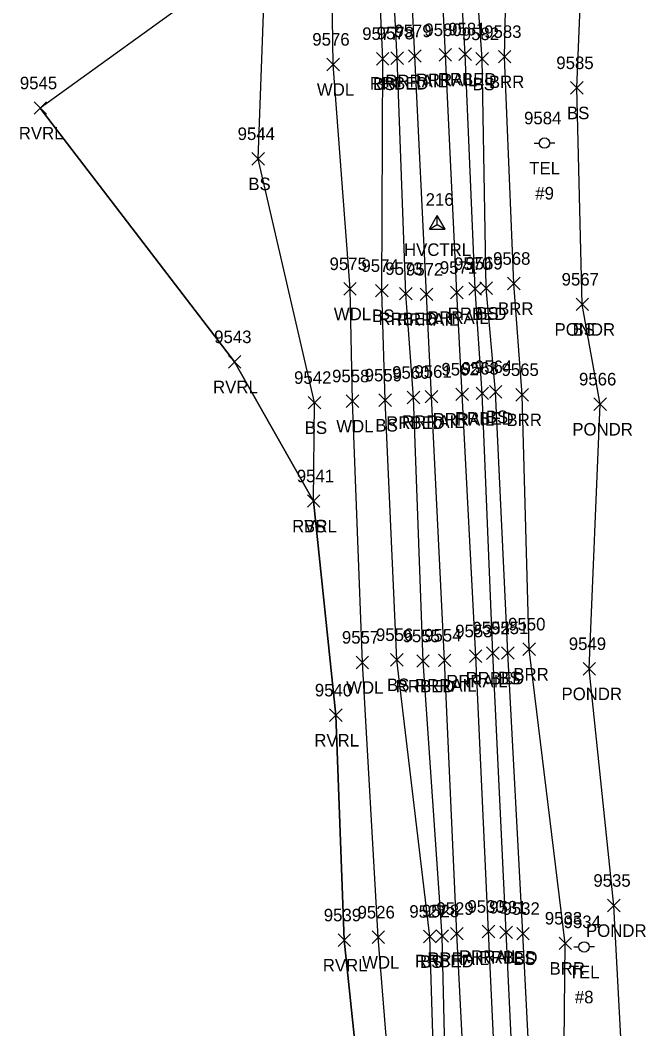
# Model space of a CAD drawing. Extents: x 1769141 to 1770911, y 735471 to 741449.
# Drawn here: x 1770185.3 to 1770285, y 739212.8 to 739373.7 of the extents above; entities that cross this region are included whole.
import ezdxf

# ---------------------------------------------------------------- set-up
doc = ezdxf.new("R2010")
doc.units = 0
for name, color, linetype in [('C_A', 7, 'Continuous'), ('C_I', 7, 'Continuous'), ('CPSM', 7, 'Continuous'), ('L_A', 7, 'Continuous'), ('L_I', 7, 'Continuous'), ('L_TIC', 7, 'Continuous'), ('LABL', 7, 'Continuous'), ('LAWA', 7, 'Continuous'), ('LAWE', 7, 'Continuous'), ('LELB', 7, 'Continuous'), ('LSOGP', 7, 'Continuous'), ('R_A', 7, 'Continuous'), ('R_I', 7, 'Continuous'), ('R_TIC', 7, 'Continuous'), ('RR', 7, 'Continuous'), ('RRB', 7, 'Continuous'), ('U_A', 7, 'Continuous'), ('U_C', 7, 'Continuous'), ('U_I', 7, 'Continuous'), ('UP', 7, 'Continuous')]:
    doc.layers.add(name, color=color, linetype=linetype)

msp = doc.modelspace()

# ---------------------------------------------------------------- linework, layer by layer
at = {"layer": 'CPSM'}
for p, q in [((1770250.51, 739340.37), (1770251.76, 739342.53)), ((1770253.01, 739340.37), (1770251.76, 739342.53)), ((1770251.76, 739341.09), (1770251.76, 739342.53)), ((1770250.51, 739340.37), (1770251.76, 739341.09)), ((1770250.51, 739340.37), (1770253.01, 739340.37)), ((1770251.76, 739341.09), (1770251.76, 739341.09)), ((1770251.76, 739341.09), (1770253.01, 739340.37))]:
    msp.add_line(p, q, dxfattribs=at)
at = {"layer": 'L_TIC'}
for points in [[(1770234.16, 739365.64), (1770236.16, 739367.64)], [(1770236.16, 739365.64), (1770234.16, 739367.64)], [(1770242.06, 739366.55), (1770244.06, 739368.55)], [(1770244.06, 739366.55), (1770242.06, 739368.55)], [(1770257.94, 739366.52), (1770259.94, 739368.52)], [(1770259.94, 739366.52), (1770257.94, 739368.52)], [(1770261.51, 739366.87), (1770263.51, 739368.87)], [(1770263.51, 739366.87), (1770261.51, 739368.87)], [(1770273.01, 739361.9), (1770275.01, 739363.9)], [(1770275.01, 739361.9), (1770273.01, 739363.9)], [(1770187.46, 739358.68), (1770189.46, 739360.68)], [(1770189.46, 739358.68), (1770187.46, 739360.68)], [(1770222.19, 739350.58), (1770224.19, 739352.58)], [(1770224.19, 739350.58), (1770222.19, 739352.58)], [(1770262.98, 739330.68), (1770264.98, 739332.68)], [(1770264.98, 739330.68), (1770262.98, 739332.68)], [(1770236.85, 739329.83), (1770238.85, 739331.83)], [(1770238.85, 739329.83), (1770236.85, 739331.83)], [(1770241.93, 739329.54), (1770243.93, 739331.54)], [(1770243.93, 739329.54), (1770241.93, 739331.54)], [(1770258.57, 739329.93), (1770260.57, 739331.93)], [(1770260.57, 739329.93), (1770258.57, 739331.93)], [(1770273.9, 739327.36), (1770275.9, 739329.36)], [(1770275.9, 739327.36), (1770273.9, 739329.36)], [(1770273.9, 739327.36), (1770275.9, 739329.36)], [(1770275.9, 739327.36), (1770273.9, 739329.36)], [(1770218.45, 739318.18), (1770220.45, 739320.18)], [(1770220.45, 739318.18), (1770218.45, 739320.18)], [(1770260.07, 739313.41), (1770262.07, 739315.41)], [(1770262.07, 739313.41), (1770260.07, 739315.41)], [(1770264.32, 739312.93), (1770266.32, 739314.93)], [(1770266.32, 739312.93), (1770264.32, 739314.93)], [(1770231.19, 739311.68), (1770233.19, 739313.68)], [(1770233.19, 739311.68), (1770231.19, 739313.68)], [(1770237.25, 739311.92), (1770239.25, 739313.92)], [(1770239.25, 739311.92), (1770237.25, 739313.92)], [(1770242.46, 739312.07), (1770244.46, 739314.07)], [(1770244.46, 739312.07), (1770242.46, 739314.07)], [(1770276.73, 739311.43), (1770278.73, 739313.43)], [(1770278.73, 739311.43), (1770276.73, 739313.43)], [(1770231.05, 739295.98), (1770233.05, 739297.98)], [(1770233.05, 739295.98), (1770231.05, 739297.98)], [(1770231.05, 739295.98), (1770233.05, 739297.98)], [(1770233.05, 739295.98), (1770231.05, 739297.98)], [(1770265.41, 739272.34), (1770267.41, 739274.34)], [(1770267.41, 739272.34), (1770265.41, 739274.34)], [(1770244.31, 739270.65), (1770246.31, 739272.65)], [(1770246.31, 739270.65), (1770244.31, 739272.65)], [(1770262.03, 739271.74), (1770264.03, 739273.74)], [(1770264.03, 739271.74), (1770262.03, 739273.74)], [(1770238.82, 739270.23), (1770240.82, 739272.23)], [(1770240.82, 739270.23), (1770238.82, 739272.23)], [(1770275.01, 739269.21), (1770277.01, 739271.21)], [(1770277.01, 739269.21), (1770275.01, 739271.21)], [(1770234.59, 739261.81), (1770236.59, 739263.81)], [(1770236.59, 739261.81), (1770234.59, 739263.81)], [(1770278.92, 739231.44), (1770280.92, 739233.44)], [(1770280.92, 739231.44), (1770278.92, 739233.44)], [(1770264.43, 739226.96), (1770266.43, 739228.96)], [(1770266.43, 739226.96), (1770264.43, 739228.96)], [(1770235.94, 739225.92), (1770237.94, 739227.92)], [(1770237.94, 739225.92), (1770235.94, 739227.92)], [(1770241.36, 739226.38), (1770243.36, 739228.38)], [(1770243.36, 739226.38), (1770241.36, 739228.38)], [(1770249.57, 739226.5), (1770251.57, 739228.5)], [(1770251.57, 739226.5), (1770249.57, 739228.5)], [(1770271.18, 739225.41), (1770273.18, 739227.41)], [(1770273.18, 739225.41), (1770271.18, 739227.41)]]:
    msp.add_lwpolyline(points, dxfattribs=at)
at = {"layer": 'LABL'}
msp.add_lwpolyline([(1770280.48, 739010.56), (1770278.67, 739061.29), (1770275.22, 739102.58), (1770273.98, 739143.9), (1770271.83, 739194.56), (1770272.18, 739226.41), (1770266.41, 739273.34), (1770265.32, 739313.93), (1770263.98, 739331.68), (1770262.51, 739367.87), (1770263.52, 739415.26), (1770260.53, 739460.74), (1770259.92, 739511.57), (1770256, 739547.93), (1770251.86, 739642.04), (1770249.41, 739677.39), (1770249.1, 739716.52), (1770247.5, 739742.9), (1770250.29, 739787.04), (1770239.75, 739833.98), (1770250.68, 739842.6), (1770271.28, 739846.58)], dxfattribs=at)
at = {"layer": 'LAWA'}
msp.add_lwpolyline([(1770252.59, 739004.85), (1770250.18, 739056.62), (1770249.55, 739102.65), (1770247.71, 739141.2), (1770245.33, 739190.56), (1770242.36, 739227.38), (1770239.82, 739271.23), (1770238.25, 739312.92), (1770237.85, 739330.83), (1770235.16, 739366.64), (1770234.45, 739414.73), (1770231.17, 739452.5), (1770229.31, 739510.73), (1770228.41, 739547.1), (1770221.6, 739640.09), (1770219.3, 739678.92), (1770218.32, 739717.38), (1770217.27, 739742.23), (1770215.23, 739783.5), (1770213.34, 739833.64), (1770212.29, 739872.93), (1770209.48, 739912.3), (1770208.36, 739959.05)], dxfattribs=at)
at = {"layer": 'LAWE'}
for points in [[(1770210.53, 738748.14), (1770221.92, 738769.64), (1770228.99, 738805.96), (1770240.42, 738846), (1770242.7, 738852.12), (1770242.34, 738857.65), (1770240.63, 738861.13), (1770244.86, 738885.17), (1770250.52, 738914.98), (1770249.96, 738950.56), (1770243.53, 738984.11), (1770247.78, 739036.02), (1770243.33, 739079.58), (1770243.44, 739125.92), (1770241.08, 739154.55), (1770241.27, 739185.31), (1770236.94, 739226.92), (1770235.59, 739262.81), (1770232.05, 739296.98), (1770219.45, 739319.18), (1770188.46, 739359.68)], [(1770282.09, 739191.34), (1770279.92, 739232.44), (1770276.01, 739270.21), (1770277.73, 739312.43), (1770274.9, 739328.36)]]:
    msp.add_lwpolyline(points, dxfattribs=at)
at = {"layer": 'LELB'}
for points in [[(1770276.81, 739009.84), (1770273.74, 739060.77), (1770271.61, 739103.54), (1770269.74, 739142.6), (1770267.09, 739194.66), (1770265.43, 739227.96), (1770263.03, 739272.74), (1770261.07, 739314.41), (1770259.57, 739330.93), (1770258.94, 739367.52), (1770255.42, 739416.13), (1770253.69, 739456.6), (1770251.03, 739510.78), (1770249.26, 739547.52), (1770246.15, 739641.46), (1770244.13, 739676.98), (1770242.96, 739718.62), (1770239.58, 739742.62), (1770238.3, 739784.58), (1770235.41, 739833.95), (1770233.32, 739872.17), (1770231.41, 739916.36), (1770229.57, 739959.67)], [(1770260.36, 739007.05), (1770257.15, 739057.78), (1770254.37, 739102.75), (1770254.27, 739140.65), (1770251.63, 739192.93), (1770250.57, 739227.5), (1770245.31, 739271.65), (1770243.46, 739313.07), (1770242.93, 739330.54), (1770243.06, 739367.55), (1770240.84, 739415.54), (1770239.11, 739454.45), (1770236.06, 739510.51), (1770234.02, 739546.38), (1770229.01, 739639.85), (1770226.99, 739677.33), (1770225.17, 739717.84), (1770223.92, 739741.95), (1770222.34, 739783.08), (1770219.19, 739832.99), (1770217.46, 739872.65), (1770215.68, 739912.63), (1770213.23, 739958.7)], [(1770274.9, 739328.36), (1770274.01, 739362.9), (1770276.03, 739412.1), (1770273.2, 739470.29), (1770269.84, 739512.2), (1770267.17, 739548.12), (1770266.54, 739596.45), (1770264.26, 739640.58), (1770262.76, 739679.39), (1770259.83, 739708.5), (1770259.78, 739739.16), (1770255.12, 739794.4), (1770248.87, 739832.8), (1770253.3, 739830.8), (1770269.97, 739838.36)], [(1770232.05, 739296.98), (1770232.19, 739312.68), (1770223.19, 739351.58), (1770224.36, 739383.43), (1770221.04, 739407.21), (1770213.62, 739446.7), (1770216.94, 739456.8), (1770216.58, 739487.84), (1770215.86, 739534.21), (1770211.84, 739562.96), (1770206.88, 739606.28)]]:
    msp.add_lwpolyline(points, dxfattribs=at)
at = {"layer": 'LSOGP'}
msp.add_lwpolyline([(1770201.02, 739497.74), (1770201.85, 739468.52), (1770213.62, 739446.7), (1770221.04, 739407.21), (1770215.7, 739379.42), (1770188.46, 739359.68), (1770219.45, 739319.18), (1770232.05, 739296.98), (1770235.59, 739262.81), (1770236.94, 739226.92), (1770241.27, 739185.31), (1770241.08, 739154.55), (1770243.44, 739125.92), (1770243.33, 739079.58), (1770247.78, 739036.02), (1770243.53, 738984.11)], dxfattribs=at)
at = {"layer": 'R_TIC'}
for points in [[(1770247.19, 739366.99), (1770249.19, 739368.99)], [(1770249.19, 739366.99), (1770247.19, 739368.99)], [(1770252.06, 739367.17), (1770254.06, 739369.17)], [(1770254.06, 739367.17), (1770252.06, 739369.17)], [(1770255.2, 739367.28), (1770257.2, 739369.28)], [(1770257.2, 739367.28), (1770255.2, 739369.28)], [(1770244.36, 739366.64), (1770246.36, 739368.64)], [(1770246.36, 739366.64), (1770244.36, 739368.64)], [(1770245.74, 739329.06), (1770247.74, 739331.06)], [(1770247.74, 739329.06), (1770245.74, 739331.06)], [(1770249.04, 739328.95), (1770251.04, 739330.95)], [(1770251.04, 739328.95), (1770249.04, 739330.95)], [(1770253.87, 739329.24), (1770255.87, 739331.24)], [(1770255.87, 739329.24), (1770253.87, 739331.24)], [(1770256.8, 739329.85), (1770258.8, 739331.85)], [(1770258.8, 739329.85), (1770256.8, 739331.85)], [(1770246.96, 739312.49), (1770248.96, 739314.49)], [(1770248.96, 739312.49), (1770246.96, 739314.49)], [(1770249.86, 739312.64), (1770251.86, 739314.64)], [(1770251.86, 739312.64), (1770249.86, 739314.64)], [(1770254.73, 739313.01), (1770256.73, 739315.01)], [(1770256.73, 739313.01), (1770254.73, 739315.01)], [(1770257.95, 739313.16), (1770259.95, 739315.16)], [(1770259.95, 739313.16), (1770257.95, 739315.16)], [(1770248.5, 739270.45), (1770250.5, 739272.45)], [(1770250.5, 739270.45), (1770248.5, 739272.45)], [(1770251.94, 739270.57), (1770253.94, 739272.57)], [(1770253.94, 739270.57), (1770251.94, 739272.57)], [(1770256.89, 739271.24), (1770258.89, 739273.24)], [(1770258.89, 739271.24), (1770256.89, 739273.24)], [(1770259.63, 739271.71), (1770261.63, 739273.71)], [(1770261.63, 739271.71), (1770259.63, 739273.71)], [(1770258.93, 739227.29), (1770260.93, 739229.29)], [(1770260.93, 739227.29), (1770258.93, 739229.29)], [(1770261.74, 739227.17), (1770263.74, 739229.17)], [(1770263.74, 739227.17), (1770261.74, 739229.17)], [(1770251.57, 739226.58), (1770253.57, 739228.58)], [(1770253.57, 739226.58), (1770251.57, 739228.58)], [(1770253.89, 739226.96), (1770255.89, 739228.96)], [(1770255.89, 739226.96), (1770253.89, 739228.96)]]:
    msp.add_lwpolyline(points, dxfattribs=at)
at = {"layer": 'RR'}
for points in [[(1770265.55, 739008.76), (1770263.29, 739058.54), (1770261.16, 739103.83), (1770259.33, 739141.19), (1770256.65, 739193.93), (1770254.89, 739227.96), (1770252.94, 739271.57), (1770250.86, 739313.64), (1770250.04, 739329.95), (1770248.19, 739367.99), (1770245.87, 739416.26), (1770243.74, 739454.94), (1770241.28, 739510.38), (1770239.17, 739547.11), (1770234.8, 739641.24), (1770232.93, 739676.95), (1770230.94, 739718.54), (1770229.78, 739741.35), (1770227.65, 739783.52), (1770225.28, 739832.75), (1770223.37, 739872.3), (1770221.17, 739914.68), (1770219.13, 739958.93)], [(1770270.62, 739009.24), (1770268.25, 739059.17), (1770266.09, 739103.74), (1770264.05, 739141.88), (1770261.53, 739194.44), (1770259.93, 739228.29), (1770257.89, 739272.24), (1770255.73, 739314.01), (1770254.87, 739330.24), (1770253.06, 739368.17), (1770250.75, 739416.17), (1770248.59, 739454.89), (1770246.14, 739510.65), (1770244.24, 739547.39), (1770239.77, 739641.33), (1770237.89, 739677.18), (1770235.83, 739718.68), (1770234.66, 739742.15), (1770232.59, 739783.92), (1770230.2, 739833.26), (1770228.29, 739872.84), (1770226.13, 739915.51), (1770224.01, 739959.16)]]:
    msp.add_lwpolyline(points, dxfattribs=at)
at = {"layer": 'RRB'}
for points in [[(1770263.31, 739007.85), (1770260.59, 739058.13), (1770258.37, 739103.82), (1770256.72, 739141.21), (1770253.37, 739193.87), (1770252.57, 739227.58), (1770249.5, 739271.45), (1770247.96, 739313.49), (1770246.74, 739330.06), (1770245.36, 739367.64), (1770242.89, 739415.99), (1770240.73, 739454.41), (1770238.1, 739510.32), (1770236.51, 739546.65), (1770231.25, 739640.72), (1770229.68, 739677.02), (1770227.89, 739718.36), (1770226.74, 739741.33), (1770224.83, 739783.26), (1770222.16, 739833.24), (1770220.43, 739872.37), (1770218.06, 739913.92), (1770215.61, 739958.75)], [(1770273.87, 739009.57), (1770271.43, 739060.03), (1770269.42, 739104.03), (1770266.87, 739142.21), (1770264.35, 739194.66), (1770262.74, 739228.17), (1770260.63, 739272.71), (1770258.95, 739314.16), (1770257.8, 739330.85), (1770256.2, 739368.28), (1770253.4, 739415.95), (1770251.19, 739455.1), (1770248.72, 739510.9), (1770246.92, 739547.8), (1770242.65, 739641.18), (1770240.53, 739677.11), (1770238.85, 739719.04), (1770237.16, 739742.59), (1770234.91, 739784.07), (1770232.68, 739833.24), (1770230.96, 739872.77), (1770228.86, 739915.81), (1770226.33, 739959.11)]]:
    msp.add_lwpolyline(points, dxfattribs=at)
at = {"layer": 'UP'}
for p, q in [((1770267.21, 739354.08), (1770268.04, 739354.08)), ((1770268.87, 739354.09), (1770268.87, 739354.09)), ((1770270.54, 739354.09), (1770269.7, 739354.09)), ((1770269.7, 739354.09), (1770269.7, 739354.09)), ((1770270.54, 739354.09), (1770270.54, 739354.09)), ((1770273.52, 739225.83), (1770274.34, 739225.83)), ((1770275.18, 739225.84), (1770275.18, 739225.84)), ((1770276.84, 739225.84), (1770276.01, 739225.84)), ((1770276.01, 739225.84), (1770276.01, 739225.84)), ((1770276.84, 739225.84), (1770276.84, 739225.84))]:
    msp.add_line(p, q, dxfattribs=at)
for centre in [(1770268.87, 739354.09), (1770275.18, 739225.84)]:
    msp.add_circle(centre, 0.833, dxfattribs=at)

# ---------------------------------------------------------------- texts
at = {"layer": 'C_A'}
msp.add_text('HVCTRL', height=2, dxfattribs=at).set_placement((1770246.46, 739336.09))
at = {"layer": 'C_I'}
msp.add_text('216', height=2, dxfattribs=at).set_placement((1770249.91, 739344.09))
at = {"layer": 'L_A'}
for s, p in [('BS', (1770241.5, 739362.55)), ('BS', (1770257.38, 739362.52)), ('BRR', (1770260, 739362.87)), ('WDL', (1770232.57, 739361.64)), ('BS', (1770272.45, 739357.9)), ('RVRL', (1770185.03, 739354.68)), ('BS', (1770221.63, 739346.58)), ('WDL', (1770235.27, 739325.83)), ('BS', (1770241.37, 739325.54)), ('BS', (1770258.01, 739325.93)), ('BRR', (1770261.47, 739326.68)), ('PONDR', (1770270.47, 739323.36)), ('BS', (1770273.34, 739323.36)), ('RVRL', (1770216.01, 739314.18)), ('BS', (1770259.51, 739309.41)), ('BS', (1770230.63, 739307.68)), ('WDL', (1770235.66, 739307.92)), ('BS', (1770241.9, 739308.07)), ('BRR', (1770262.81, 739308.93)), ('PONDR', (1770273.3, 739307.43)), ('RVRL', (1770228.62, 739291.98)), ('BS', (1770230.49, 739291.98)), ('BS', (1770261.47, 739267.74)), ('BRR', (1770263.9, 739268.34)), ('WDL', (1770237.24, 739266.23)), ('BS', (1770243.75, 739266.65)), ('PONDR', (1770271.58, 739265.21)), ('RVRL', (1770232.16, 739257.81)), ('PONDR', (1770275.49, 739227.44)), ('WDL', (1770239.78, 739222.38)), ('BS', (1770249.01, 739222.5)), ('BS', (1770263.88, 739222.96)), ('RVRL', (1770233.51, 739221.92)), ('BRR', (1770269.67, 739221.41))]:
    msp.add_text(s, height=2, dxfattribs=at).set_placement(p)
at = {"layer": 'L_I'}
for s, p in [('9577', (1770239.8, 739370.55)), ('9582', (1770255.68, 739370.52)), ('9583', (1770259.25, 739370.87)), ('9576', (1770231.84, 739369.64)), ('9585', (1770270.75, 739365.9)), ('9545', (1770185.2, 739362.68)), ('9544', (1770219.93, 739354.58)), ('9575', (1770234.59, 739333.83)), ('9574', (1770239.67, 739333.54)), ('9569', (1770256.25, 739333.93)), ('9568', (1770260.67, 739334.68)), ('9567', (1770271.6, 739331.36)), ('9567', (1770271.6, 739331.36)), ('9543', (1770216.19, 739322.18)), ('9564', (1770257.76, 739317.41)), ('9542', (1770228.93, 739315.68)), ('9558', (1770234.99, 739315.92)), ('9559', (1770240.19, 739316.07)), ('9565', (1770262.01, 739316.93)), ('9566', (1770274.37, 739315.43)), ('9541', (1770229.36, 739299.98)), ('9541', (1770229.36, 739299.98)), ('9551', (1770260.34, 739275.74)), ('9550', (1770263.07, 739276.34)), ('9557', (1770236.56, 739274.23)), ('9556', (1770241.99, 739274.65)), ('9549', (1770272.74, 739273.21)), ('9540', (1770232.24, 739265.81)), ('9535', (1770276.66, 739235.44)), ('9526', (1770239.05, 739230.38)), ('9527', (1770247.31, 739230.5)), ('9532', (1770262.17, 739230.96)), ('9539', (1770233.67, 739229.92)), ('9533', (1770268.92, 739229.41))]:
    msp.add_text(s, height=2, dxfattribs=at).set_placement(p)
at = {"layer": 'R_A'}
for s, p in [('RRBED', (1770241.01, 739362.64)), ('RRRAIL', (1770243.48, 739362.99)), ('RRRAIL', (1770248.35, 739363.17)), ('RRBED', (1770251.85, 739363.28)), ('RRRAIL', (1770250.16, 739325.24)), ('RRBED', (1770253.44, 739325.85)), ('RRBED', (1770242.39, 739325.06)), ('RRRAIL', (1770245.33, 739324.95)), ('RRBED', (1770254.59, 739309.16)), ('RRBED', (1770243.61, 739308.49)), ('RRRAIL', (1770246.15, 739308.64)), ('RRRAIL', (1770251.03, 739309.01)), ('RRRAIL', (1770253.18, 739267.24)), ('RRBED', (1770256.28, 739267.71)), ('RRBED', (1770245.15, 739266.45)), ('RRRAIL', (1770248.23, 739266.57)), ('RRBED', (1770248.22, 739222.58)), ('RRRAIL', (1770250.18, 739222.96)), ('RRRAIL', (1770255.22, 739223.29)), ('RRBED', (1770258.39, 739223.17))]:
    msp.add_text(s, height=2, dxfattribs=at).set_placement(p)
at = {"layer": 'R_I'}
for s, p in [('9578', (1770242.1, 739370.64)), ('9579', (1770244.92, 739370.99)), ('9580', (1770249.71, 739371.17)), ('9581', (1770253.51, 739371.28)), ('9571', (1770252.18, 739333.24)), ('9570', (1770254.45, 739333.85)), ('9573', (1770243.48, 739333.06)), ('9572', (1770246.78, 739332.95)), ('9563', (1770255.64, 739317.16)), ('9560', (1770244.57, 739316.49)), ('9561', (1770248.12, 739316.64)), ('9562', (1770252.43, 739317.01)), ('9553', (1770254.63, 739275.24)), ('9552', (1770257.37, 739275.71)), ('9555', (1770246.24, 739274.45)), ('9554', (1770249.68, 739274.57)), ('9528', (1770249.31, 739230.58)), ('9529', (1770251.62, 739230.96)), ('9530', (1770256.58, 739231.29)), ('9531', (1770260.05, 739231.17))]:
    msp.add_text(s, height=2, dxfattribs=at).set_placement(p)
at = {"layer": 'U_A'}
for p in [(1770266.43, 739349.09), (1770272.74, 739220.84)]:
    msp.add_text('TEL', height=2, dxfattribs=at).set_placement(p)
at = {"layer": 'U_C'}
for s, p in [('#9', (1770267.4, 739345.09)), ('#8', (1770273.71, 739216.84))]:
    msp.add_text(s, height=2, dxfattribs=at).set_placement(p)
at = {"layer": 'U_I'}
for s, p in [('9584', (1770265.61, 739357.09)), ('9534', (1770271.92, 739228.84))]:
    msp.add_text(s, height=2, dxfattribs=at).set_placement(p)

doc.saveas('drawing.dxf')
